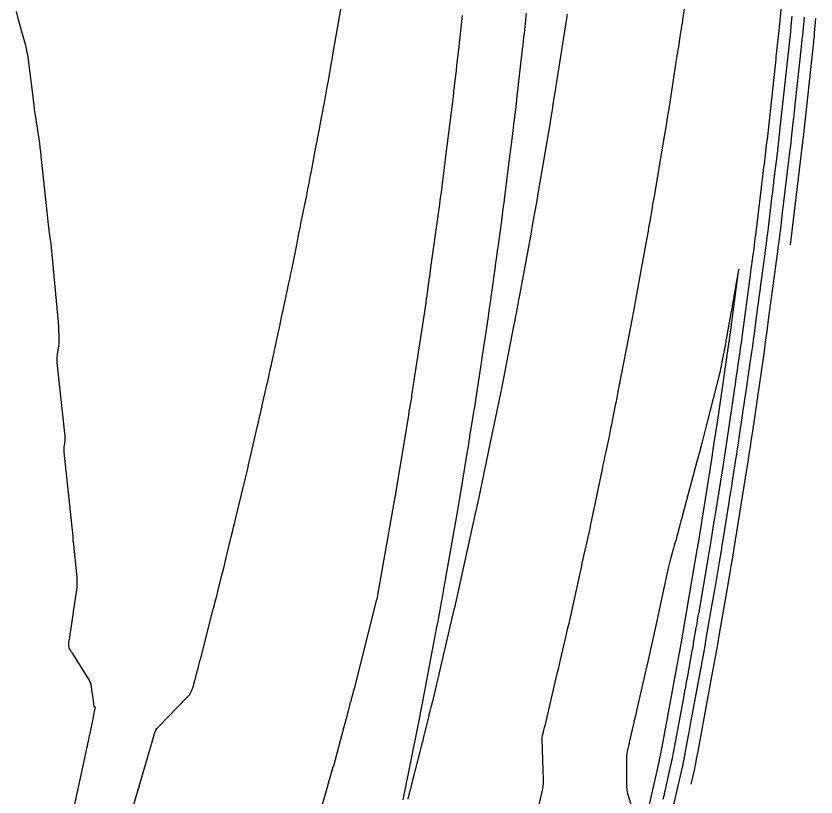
# Model space of a CAD drawing. Extents: x 1797419 to 1809236, y 248759 to 251512.
# Drawn here: x 1799076.9 to 1799277.3, y 250432.6 to 250628.2 of the extents above; entities that cross this region are included whole.
import ezdxf

# ---------------------------------------------------------------- set-up
doc = ezdxf.new("R2010")
doc.units = 0
doc.layers.add('33', color=7, linetype='Continuous')
doc.layers.add('34', color=7, linetype='Continuous')

msp = doc.modelspace()

# ---------------------------------------------------------------- linework, layer by layer
at = {"layer": '33'}
msp.add_lwpolyline([(1799270.89, 250570.93), (1799273.92, 250595.93), (1799273.94, 250596.09), (1799273.96, 250596.24), (1799273.98, 250596.4), (1799274, 250596.56), (1799274.08, 250597.34), (1799274.13, 250597.81), (1799276.73, 250621.72), (1799276.75, 250621.91), (1799276.77, 250622.09), (1799276.79, 250622.28), (1799276.8, 250622.47), (1799276.88, 250623.22), (1799276.89, 250623.4), (1799276.91, 250623.59), (1799276.93, 250623.78), (1799276.95, 250623.96), (1799277.29, 250627.57)], dxfattribs=at)
at = {"layer": '34'}
for points in [[(1799246.34, 250644.37), (1799243.84, 250627.11), (1799243.73, 250626.37), (1799243.62, 250625.64), (1799243.51, 250624.9), (1799243.39, 250624.16), (1799242.93, 250621.23), (1799242.82, 250620.49), (1799242.7, 250619.76), (1799242.59, 250619.02), (1799242.47, 250618.29), (1799240.39, 250604.98), (1799240.02, 250602.66), (1799239.65, 250600.34), (1799239.27, 250598.03), (1799238.88, 250595.71), (1799236.8, 250583.51), (1799236.65, 250582.67), (1799236.51, 250581.83), (1799236.37, 250580.99), (1799236.22, 250580.15), (1799235.65, 250576.79), (1799235.5, 250575.95), (1799235.36, 250575.12), (1799235.21, 250574.28), (1799235.05, 250573.44), (1799234.4, 250569.85), (1799234.24, 250568.97), (1799234.08, 250568.09), (1799233.92, 250567.22), (1799233.76, 250566.34), (1799231.56, 250554.29), (1799231.16, 250552.12), (1799230.76, 250549.96), (1799230.35, 250547.79), (1799229.93, 250545.63), (1799227.76, 250534.61), (1799227.57, 250533.64), (1799227.38, 250532.67), (1799227.19, 250531.69), (1799227, 250530.72), (1799226.23, 250526.82), (1799226.03, 250525.85), (1799225.84, 250524.87), (1799225.64, 250523.9), (1799225.44, 250522.93), (1799224.56, 250518.76), (1799224.35, 250517.74), (1799224.13, 250516.72), (1799223.92, 250515.7), (1799223.7, 250514.68), (1799221.06, 250502.05), (1799220.83, 250500.96), (1799220.6, 250499.87), (1799220.36, 250498.78), (1799220.12, 250497.69), (1799219.15, 250493.33), (1799218.91, 250492.24), (1799218.67, 250491.15), (1799218.43, 250490.06), (1799218.19, 250488.98), (1799215.59, 250477.23), (1799215.34, 250476.08), (1799215.08, 250474.94), (1799214.81, 250473.8), (1799214.55, 250472.65), (1799213.47, 250468.09), (1799213.2, 250466.95), (1799212.93, 250465.81), (1799212.66, 250464.67), (1799212.39, 250463.52), (1799209.33, 250450.49), (1799209.33, 250450.46), (1799209.32, 250450.43), (1799209.31, 250450.41), (1799209.31, 250450.38), (1799209.27, 250450.24), (1799209.25, 250450.2), (1799209.24, 250450.13), (1799209.23, 250450.11), (1799209.23, 250450.1), (1799209.22, 250450.08), (1799209.22, 250450.06), (1799209.05, 250449.35), (1799209.01, 250449.23), (1799208.98, 250449.1), (1799208.95, 250448.98), (1799208.92, 250448.86), (1799208.7, 250447.93), (1799208.66, 250447.74), (1799208.63, 250447.54), (1799208.62, 250447.34), (1799208.62, 250447.14), (1799208.95, 250436.83), (1799208.95, 250436.1), (1799208.9, 250435.37), (1799208.79, 250434.65), (1799208.64, 250433.93), (1799207.76, 250430.46)], [(1799269.63, 250641.94), (1799267.96, 250624.49), (1799267.89, 250623.77), (1799267.82, 250623.05), (1799267.74, 250622.33), (1799267.66, 250621.61), (1799267.35, 250618.74), (1799267.27, 250618.02), (1799267.2, 250617.3), (1799267.12, 250616.59), (1799267.04, 250615.87), (1799265.19, 250598.87), (1799265.11, 250598.09), (1799265.02, 250597.31), (1799264.93, 250596.53), (1799264.84, 250595.75), (1799264.46, 250592.64), (1799264.36, 250591.86), (1799264.27, 250591.08), (1799264.18, 250590.3), (1799264.08, 250589.52), (1799262.11, 250573.28), (1799262.01, 250572.44), (1799261.9, 250571.61), (1799261.79, 250570.77), (1799261.68, 250569.94), (1799261.24, 250566.61), (1799261.13, 250565.77), (1799261.01, 250564.94), (1799260.9, 250564.1), (1799260.79, 250563.27), (1799258.72, 250547.8), (1799258.59, 250546.87), (1799258.46, 250545.94), (1799258.33, 250545.01), (1799258.2, 250544.09), (1799257.65, 250540.38), (1799257.52, 250539.45), (1799257.38, 250538.53), (1799257.25, 250537.6), (1799257.11, 250536.67), (1799255.36, 250524.78), (1799255.03, 250522.55), (1799254.7, 250520.32), (1799254.35, 250518.1), (1799254, 250515.87), (1799252.18, 250504.48), (1799252.03, 250503.51), (1799251.87, 250502.53), (1799251.72, 250501.56), (1799251.56, 250500.59), (1799250.94, 250496.69), (1799250.78, 250495.72), (1799250.62, 250494.75), (1799250.46, 250493.77), (1799250.3, 250492.8), (1799247.9, 250478.89), (1799247.73, 250477.92), (1799247.56, 250476.96), (1799247.4, 250475.99), (1799247.23, 250475.02), (1799246.56, 250471.16), (1799246.4, 250470.19), (1799246.22, 250469.23), (1799246.05, 250468.26), (1799245.87, 250467.3), (1799244.98, 250462.48), (1799244.77, 250461.36), (1799244.57, 250460.24), (1799244.36, 250459.11), (1799244.15, 250457.99), (1799241.59, 250444.14), (1799241.58, 250444.11), (1799241.58, 250444.07), (1799241.56, 250443.98), (1799241.55, 250443.95), (1799241.52, 250443.81), (1799241.51, 250443.76), (1799241.5, 250443.7), (1799241.24, 250442.34), (1799241.22, 250442.22), (1799241.19, 250442.1), (1799241.17, 250441.98), (1799241.15, 250441.86), (1799241.05, 250441.37), (1799241.03, 250441.25), (1799241.01, 250441.13), (1799240.98, 250441.01), (1799240.95, 250440.9), (1799239.76, 250435.66), (1799239.55, 250434.75), (1799239.35, 250433.84), (1799239.14, 250432.92), (1799238.93, 250432.01)], [(1799105.4, 250427.37), (1799110.42, 250444.46), (1799110.46, 250444.59), (1799110.5, 250444.73), (1799110.54, 250444.86), (1799110.57, 250445), (1799110.72, 250445.54), (1799110.76, 250445.68), (1799110.8, 250445.82), (1799110.84, 250445.95), (1799110.87, 250446.09), (1799111.55, 250448.53), (1799111.7, 250448.97), (1799111.91, 250449.38), (1799112.16, 250449.76), (1799112.46, 250450.12), (1799119.82, 250457.69), (1799120.3, 250458.25), (1799120.7, 250458.86), (1799121.02, 250459.52), (1799121.26, 250460.22), (1799122.36, 250464.36), (1799122.39, 250464.47), (1799122.42, 250464.58), (1799122.45, 250464.69), (1799122.48, 250464.8), (1799122.59, 250465.24), (1799122.62, 250465.35), (1799122.65, 250465.46), (1799122.68, 250465.57), (1799122.71, 250465.68), (1799123.05, 250466.99), (1799123.06, 250467), (1799123.06, 250467.02), (1799123.07, 250467.03), (1799123.07, 250467.05), (1799123.1, 250467.13), (1799123.11, 250467.16), (1799123.15, 250467.29), (1799123.15, 250467.31), (1799123.16, 250467.34), (1799123.17, 250467.36), (1799123.18, 250467.39), (1799126.3, 250479.63), (1799126.59, 250480.74), (1799126.87, 250481.84), (1799127.15, 250482.95), (1799127.43, 250484.06), (1799128.55, 250488.49), (1799128.83, 250489.6), (1799129.11, 250490.71), (1799129.38, 250491.82), (1799129.65, 250492.93), (1799130.81, 250497.8), (1799131.1, 250498.99), (1799131.38, 250500.17), (1799131.67, 250501.35), (1799131.95, 250502.54), (1799134.02, 250511.09), (1799134.42, 250512.79), (1799134.83, 250514.49), (1799135.23, 250516.2), (1799135.62, 250517.9), (1799137.39, 250525.58), (1799137.68, 250526.86), (1799137.97, 250528.14), (1799138.27, 250529.41), (1799138.56, 250530.69), (1799139.72, 250535.8), (1799140.01, 250537.08), (1799140.3, 250538.36), (1799140.58, 250539.64), (1799140.86, 250540.92), (1799142.56, 250548.74), (1799142.85, 250550.1), (1799143.14, 250551.45), (1799143.43, 250552.81), (1799143.73, 250554.17), (1799144.89, 250559.6), (1799145.18, 250560.96), (1799145.47, 250562.32), (1799145.75, 250563.68), (1799146.02, 250565.04), (1799147.19, 250570.9), (1799147.48, 250572.33), (1799147.77, 250573.76), (1799148.05, 250575.19), (1799148.34, 250576.62), (1799149.71, 250583.36), (1799150.01, 250584.86), (1799150.3, 250586.36), (1799150.59, 250587.86), (1799150.88, 250589.35), (1799152.03, 250595.35), (1799152.31, 250596.85), (1799152.6, 250598.35), (1799152.88, 250599.85), (1799153.16, 250601.35), (1799154.31, 250607.44), (1799154.6, 250608.95), (1799154.87, 250610.47), (1799155.15, 250611.99), (1799155.41, 250613.51), (1799156.61, 250620.37), (1799156.86, 250621.8), (1799157.11, 250623.23), (1799157.36, 250624.66), (1799157.61, 250626.09), (1799158.62, 250631.8)], [(1799076.88, 250629.36), (1799077.25, 250627.94), (1799078.85, 250622.28), (1799079.23, 250620.86), (1799079.54, 250619.43), (1799079.81, 250617.99), (1799080.02, 250616.54), (1799081.32, 250605.98), (1799081.46, 250604.9), (1799081.61, 250603.83), (1799081.76, 250602.76), (1799081.92, 250601.69), (1799082.58, 250597.4), (1799082.74, 250596.33), (1799082.88, 250595.26), (1799083.01, 250594.19), (1799083.13, 250593.11), (1799084.57, 250579.18), (1799084.66, 250578.36), (1799084.75, 250577.54), (1799084.85, 250576.72), (1799084.96, 250575.9), (1799085.39, 250572.63), (1799085.49, 250571.81), (1799085.59, 250570.99), (1799085.68, 250570.17), (1799085.76, 250569.35), (1799087.39, 250552.33), (1799087.44, 250551.77), (1799087.48, 250551.2), (1799087.51, 250550.63), (1799087.54, 250550.07), (1799087.63, 250547.71), (1799087.64, 250547.19), (1799087.63, 250546.66), (1799087.58, 250546.14), (1799087.51, 250545.62), (1799087.19, 250543.54), (1799087.12, 250543.02), (1799087.09, 250542.5), (1799087.1, 250541.98), (1799087.13, 250541.45), (1799089.1, 250522.94), (1799089.12, 250522.61), (1799089.13, 250522.28), (1799089.11, 250521.95), (1799089.07, 250521.62), (1799088.89, 250520.29), (1799088.85, 250519.96), (1799088.84, 250519.63), (1799088.84, 250519.3), (1799088.87, 250518.97), (1799091.09, 250497.9), (1799091.1, 250497.79), (1799091.11, 250497.67), (1799091.12, 250497.56), (1799091.12, 250497.45), (1799091.14, 250497), (1799091.14, 250496.89), (1799091.15, 250496.78), (1799091.16, 250496.67), (1799091.17, 250496.55), (1799092.08, 250487.67), (1799092.14, 250486.88), (1799092.15, 250486.08), (1799092.11, 250485.29), (1799092.01, 250484.5), (1799091.53, 250481.27), (1799091.42, 250480.52), (1799091.31, 250479.77), (1799091.2, 250479.02), (1799091.09, 250478.27), (1799090.42, 250473.8), (1799090.42, 250473.78), (1799090.42, 250473.76), (1799090.42, 250473.74), (1799090.41, 250473.72), (1799090.4, 250473.61), (1799090.39, 250473.56), (1799090.38, 250473.48), (1799090.38, 250473.46), (1799090.38, 250473.44), (1799090.38, 250473.42), (1799090.37, 250473.4), (1799090.24, 250472.51), (1799090.17, 250472.12), (1799090.04, 250471.23), (1799090.02, 250471.11), (1799090.02, 250470.99), (1799090.02, 250470.87), (1799090.03, 250470.75), (1799090.13, 250470.08), (1799090.14, 250470), (1799090.15, 250469.92), (1799090.16, 250469.9), (1799090.16, 250469.88), (1799090.17, 250469.86), (1799090.18, 250469.85), (1799090.62, 250469.14), (1799090.69, 250469.02), (1799090.77, 250468.9), (1799090.85, 250468.77), (1799090.92, 250468.65), (1799095.26, 250461.71), (1799095.39, 250461.48), (1799095.5, 250461.23), (1799095.58, 250460.97), (1799095.63, 250460.7), (1799095.79, 250459.6), (1799095.82, 250459.33), (1799095.86, 250459.06), (1799095.9, 250458.78), (1799095.94, 250458.51), (1799096.38, 250455.37), (1799096.39, 250455.34), (1799096.41, 250455.31), (1799096.43, 250455.3), (1799096.46, 250455.29), (1799096.65, 250455.25), (1799096.68, 250455.24), (1799096.7, 250455.24), (1799096.71, 250455.24), (1799096.71, 250455.23), (1799096.71, 250455.23), (1799096.71, 250455.22), (1799096.23, 250452.75), (1799096.22, 250452.71), (1799096.21, 250452.67), (1799096.2, 250452.62), (1799096.19, 250452.58), (1799096.12, 250452.22), (1799095.34, 250448.49), (1799095.28, 250448.21), (1799095.22, 250447.93), (1799095.16, 250447.64), (1799095.1, 250447.36), (1799094.8, 250445.96), (1799094.68, 250445.4), (1799094.62, 250445.12), (1799090.46, 250425.81)], [(1799204.72, 250628.93), (1799204.63, 250628.09), (1799204.15, 250623.85), (1799204.04, 250622.87), (1799203.93, 250621.88), (1799203.82, 250620.89), (1799203.71, 250619.9), (1799202.29, 250607.34), (1799202.15, 250606.09), (1799202, 250604.84), (1799201.85, 250603.59), (1799201.7, 250602.35), (1799201.07, 250597.36), (1799200.92, 250596.11), (1799200.76, 250594.87), (1799200.61, 250593.62), (1799200.45, 250592.37), (1799199.27, 250582.95), (1799199.08, 250581.44), (1799198.88, 250579.94), (1799198.68, 250578.43), (1799198.48, 250576.93), (1799197.65, 250570.91), (1799197.44, 250569.41), (1799197.23, 250567.91), (1799197.02, 250566.4), (1799196.82, 250564.9), (1799195.84, 250557.82), (1799195.65, 250556.45), (1799195.45, 250555.07), (1799195.25, 250553.7), (1799195.05, 250552.33), (1799194.22, 250546.84), (1799194.01, 250545.47), (1799193.81, 250544.09), (1799193.6, 250542.72), (1799193.39, 250541.35), (1799192.07, 250532.55), (1799191.89, 250531.4), (1799191.71, 250530.25), (1799191.53, 250529.1), (1799191.34, 250527.96), (1799190.59, 250523.36), (1799190.4, 250522.21), (1799190.22, 250521.06), (1799190.03, 250519.91), (1799189.84, 250518.76), (1799188.3, 250509.38), (1799187.98, 250507.43), (1799187.66, 250505.49), (1799187.32, 250503.54), (1799186.98, 250501.6), (1799184.75, 250488.94), (1799184.6, 250488.12), (1799184.46, 250487.31), (1799184.32, 250486.49), (1799184.17, 250485.67), (1799183.55, 250482.15), (1799183.43, 250481.46), (1799183.3, 250480.77), (1799183.17, 250480.08), (1799183.05, 250479.39), (1799182.52, 250476.63), (1799182.39, 250475.94), (1799182.26, 250475.25), (1799182.13, 250474.56), (1799182, 250473.87), (1799178.72, 250456.51), (1799178.71, 250456.48), (1799178.7, 250456.44), (1799178.7, 250456.41), (1799178.69, 250456.37), (1799178.65, 250456.15), (1799178.63, 250456.09), (1799178.24, 250454.08), (1799178.21, 250453.92), (1799178.16, 250453.67), (1799178.15, 250453.62), (1799178.14, 250453.56), (1799178.13, 250453.51), (1799178.12, 250453.46), (1799175.11, 250438.55), (1799175.03, 250438.13), (1799174.94, 250437.71), (1799174.77, 250436.86), (1799174.73, 250436.65), (1799174.69, 250436.44), (1799174.64, 250436.23), (1799174.6, 250436.02), (1799173.75, 250431.93)], [(1799148.04, 250411.59), (1799154.83, 250434.87), (1799154.85, 250434.92), (1799154.86, 250434.98), (1799154.88, 250435.03), (1799154.89, 250435.09), (1799154.96, 250435.3), (1799154.97, 250435.36), (1799154.99, 250435.41), (1799155, 250435.47), (1799155.02, 250435.52), (1799156.3, 250440.16), (1799156.31, 250440.22), (1799156.32, 250440.23), (1799156.32, 250440.24), (1799156.32, 250440.24), (1799156.33, 250440.25), (1799156.43, 250440.35), (1799156.45, 250440.37), (1799156.46, 250440.4), (1799156.48, 250440.42), (1799156.48, 250440.45), (1799159.03, 250449.99), (1799159.65, 250452.32), (1799160.77, 250456.51), (1799160.83, 250456.74), (1799160.89, 250456.97), (1799160.95, 250457.21), (1799161.01, 250457.44), (1799161.33, 250458.67), (1799161.42, 250458.99), (1799161.53, 250459.4), (1799161.53, 250459.43), (1799161.54, 250459.46), (1799161.55, 250459.49), (1799161.56, 250459.52), (1799161.64, 250459.77), (1799161.64, 250459.78), (1799161.64, 250459.79), (1799161.65, 250459.8), (1799161.65, 250459.81), (1799167.3, 250482.08), (1799167.33, 250482.23), (1799167.36, 250482.38), (1799167.4, 250482.52), (1799167.43, 250482.67), (1799167.61, 250483.62), (1799167.61, 250483.64), (1799167.61, 250483.67), (1799171.56, 250505.88), (1799171.64, 250506.34), (1799171.72, 250506.79), (1799171.88, 250507.71), (1799171.92, 250507.93), (1799171.96, 250508.16), (1799172, 250508.39), (1799172.04, 250508.62), (1799175.27, 250528.23), (1799175.41, 250529.13), (1799175.56, 250530.03), (1799175.86, 250531.83), (1799175.93, 250532.28), (1799176, 250532.73), (1799176.08, 250533.18), (1799176.14, 250533.63), (1799176.49, 250535.9), (1799176.57, 250536.42), (1799176.65, 250536.95), (1799176.73, 250537.48), (1799176.81, 250538), (1799179.51, 250555.78), (1799179.63, 250556.56), (1799179.74, 250557.35), (1799179.85, 250558.14), (1799179.96, 250558.92), (1799180.4, 250562.07), (1799180.62, 250563.65), (1799180.84, 250565.22), (1799182.89, 250579.93), (1799183.03, 250580.97), (1799183.17, 250582.01), (1799183.31, 250583.06), (1799183.44, 250584.1), (1799183.97, 250588.28), (1799184.1, 250589.33), (1799184.23, 250590.37), (1799184.36, 250591.42), (1799184.5, 250592.46), (1799185.97, 250604.11), (1799186.13, 250605.41), (1799186.29, 250606.72), (1799186.44, 250608.02), (1799186.59, 250609.33), (1799187.19, 250614.55), (1799187.34, 250615.85), (1799187.48, 250617.16), (1799187.63, 250618.46), (1799187.78, 250619.77), (1799188.75, 250628.33)], [(1799175.09, 250432.09), (1799175.64, 250434.25), (1799175.69, 250434.44), (1799175.74, 250434.63), (1799175.79, 250434.82), (1799175.84, 250435.01), (1799176.03, 250435.76), (1799176.08, 250435.95), (1799176.13, 250436.14), (1799176.18, 250436.33), (1799176.23, 250436.52), (1799178.45, 250445.28), (1799178.65, 250446.05), (1799178.84, 250446.82), (1799179.04, 250447.59), (1799179.24, 250448.37), (1799180.41, 250452.97), (1799180.41, 250452.98), (1799180.41, 250452.99), (1799180.41, 250453.01), (1799180.41, 250453.02), (1799180.41, 250453.11), (1799180.41, 250453.12), (1799180.41, 250453.13), (1799181, 250455.55), (1799181.01, 250455.59), (1799181.02, 250455.64), (1799181.03, 250455.68), (1799181.05, 250455.72), (1799181.12, 250455.97), (1799181.12, 250455.97), (1799181.16, 250456.17), (1799181.18, 250456.25), (1799186.77, 250479.92), (1799186.79, 250480.02), (1799186.81, 250480.12), (1799186.84, 250480.22), (1799186.86, 250480.33), (1799186.95, 250480.73), (1799186.97, 250480.84), (1799186.99, 250480.94), (1799187.02, 250481.04), (1799187.04, 250481.14), (1799192.19, 250504.35), (1799192.23, 250504.52), (1799192.27, 250504.7), (1799192.31, 250504.87), (1799192.34, 250505.05), (1799192.49, 250505.75), (1799192.53, 250505.93), (1799192.57, 250506.1), (1799192.6, 250506.28), (1799192.64, 250506.46), (1799196.29, 250523.81), (1799196.87, 250526.58), (1799197.43, 250529.35), (1799198, 250532.13), (1799198.55, 250534.91), (1799201.71, 250550.95), (1799201.78, 250551.26), (1799201.84, 250551.58), (1799201.9, 250551.89), (1799201.96, 250552.2), (1799202.2, 250553.45), (1799202.27, 250553.76), (1799202.33, 250554.08), (1799202.38, 250554.39), (1799202.44, 250554.7), (1799202.69, 250556.04), (1799202.75, 250556.37), (1799202.8, 250556.7), (1799202.86, 250557.03), (1799202.92, 250557.35), (1799205.9, 250573.59), (1799206.38, 250576.23), (1799206.85, 250578.88), (1799207.32, 250581.53), (1799207.77, 250584.18), (1799210.35, 250599.18), (1799210.42, 250599.64), (1799210.5, 250600.09), (1799210.58, 250600.55), (1799210.66, 250601.01), (1799210.97, 250602.84), (1799211.05, 250603.29), (1799211.12, 250603.75), (1799211.2, 250604.21), (1799211.27, 250604.66), (1799211.57, 250606.62), (1799211.65, 250607.1), (1799211.72, 250607.58), (1799211.8, 250608.06), (1799211.87, 250608.54), (1799214.87, 250627.58), (1799214.96, 250628.13), (1799215.04, 250628.69)], [(1799241.13, 250428.15), (1799243.85, 250440.11), (1799243.9, 250440.33), (1799243.95, 250440.55), (1799243.99, 250440.77), (1799244.04, 250440.99), (1799244.25, 250442.11), (1799244.27, 250442.22), (1799244.29, 250442.32), (1799244.31, 250442.43), (1799244.33, 250442.54), (1799244.45, 250443.15), (1799244.46, 250443.19), (1799244.48, 250443.29), (1799244.48, 250443.32), (1799244.51, 250443.47), (1799244.52, 250443.5), (1799244.52, 250443.53), (1799244.53, 250443.56), (1799244.54, 250443.59), (1799245.68, 250449.77), (1799245.87, 250450.81), (1799246.06, 250451.85), (1799246.26, 250452.89), (1799246.45, 250453.93), (1799248.51, 250465.07), (1799248.85, 250466.88), (1799249.17, 250468.68), (1799249.49, 250470.49), (1799249.81, 250472.3), (1799251.2, 250480.4), (1799251.44, 250481.78), (1799251.68, 250483.17), (1799251.92, 250484.55), (1799252.16, 250485.94), (1799253.11, 250491.47), (1799253.35, 250492.86), (1799253.58, 250494.24), (1799253.81, 250495.63), (1799254.03, 250497.02), (1799255.52, 250506.37), (1799255.74, 250507.71), (1799255.95, 250509.06), (1799256.17, 250510.41), (1799256.38, 250511.76), (1799257.24, 250517.16), (1799257.46, 250518.5), (1799257.66, 250519.85), (1799257.87, 250521.2), (1799258.07, 250522.56), (1799258.89, 250528.14), (1799259.09, 250529.52), (1799259.29, 250530.9), (1799259.5, 250532.28), (1799259.7, 250533.66), (1799260.99, 250542.44), (1799261.21, 250543.98), (1799261.43, 250545.51), (1799261.64, 250547.05), (1799261.85, 250548.59), (1799262.68, 250554.74), (1799262.88, 250556.28), (1799263.09, 250557.82), (1799263.29, 250559.35), (1799263.5, 250560.89), (1799264.45, 250567.97), (1799264.66, 250569.59), (1799264.87, 250571.21), (1799265.08, 250572.84), (1799265.28, 250574.46), (1799266.07, 250580.99), (1799266.26, 250582.59), (1799266.46, 250584.19), (1799266.65, 250585.78), (1799266.84, 250587.38), (1799267.62, 250593.76), (1799267.81, 250595.36), (1799267.99, 250596.96), (1799268.18, 250598.55), (1799268.35, 250600.15), (1799269.17, 250607.69), (1799269.33, 250609.2), (1799269.5, 250610.7), (1799269.66, 250612.2), (1799269.82, 250613.71), (1799270.48, 250619.72), (1799270.64, 250621.23), (1799270.79, 250622.73), (1799270.95, 250624.24), (1799271.09, 250625.74), (1799271.32, 250628.14)], [(1799274.31, 250627.86), (1799273.97, 250624.35), (1799273.88, 250623.38), (1799273.78, 250622.41), (1799273.68, 250621.45), (1799273.58, 250620.48), (1799272, 250605.97), (1799271.9, 250605.03), (1799271.8, 250604.1), (1799271.7, 250603.16), (1799271.59, 250602.22), (1799271.19, 250598.47), (1799271.08, 250597.54), (1799270.98, 250596.6), (1799270.87, 250595.66), (1799270.76, 250594.73), (1799268.84, 250578.91), (1799268.74, 250578.1), (1799268.64, 250577.29), (1799268.54, 250576.48), (1799268.45, 250575.68), (1799268.05, 250572.44), (1799267.95, 250571.63), (1799267.85, 250570.82), (1799267.75, 250570.01), (1799267.64, 250569.2), (1799265.35, 250552.1), (1799265.25, 250551.4), (1799265.16, 250550.7), (1799265.07, 250549.99), (1799264.97, 250549.29), (1799264.6, 250546.48), (1799264.5, 250545.78), (1799264.4, 250545.08), (1799264.3, 250544.38), (1799264.2, 250543.68), (1799261.35, 250524.24), (1799261.21, 250523.27), (1799261.06, 250522.3), (1799260.78, 250520.34), (1799260.7, 250519.86), (1799260.63, 250519.39), (1799260.56, 250518.91), (1799260.48, 250518.44), (1799260.18, 250516.54), (1799260.03, 250515.59), (1799259.88, 250514.64), (1799256.72, 250494.83), (1799256.63, 250494.28), (1799256.54, 250493.74), (1799256.45, 250493.19), (1799256.36, 250492.65), (1799255.98, 250490.47), (1799255.89, 250489.92), (1799255.79, 250489.38), (1799255.7, 250488.83), (1799255.61, 250488.29), (1799253.05, 250473.45), (1799252.59, 250470.8), (1799252.12, 250468.14), (1799251.64, 250465.49), (1799251.15, 250462.84), (1799247.59, 250443.59), (1799247.55, 250443.39), (1799247.48, 250443.04), (1799247.48, 250442.99), (1799247.47, 250442.95), (1799247.46, 250442.91), (1799247.45, 250442.86), (1799247.4, 250442.61), (1799247.39, 250442.54), (1799247.02, 250440.62), (1799246.96, 250440.29), (1799246.89, 250439.97), (1799246.82, 250439.65), (1799246.75, 250439.33), (1799245.96, 250435.86)], [(1799234.07, 250424.18), (1799237.74, 250440.27), (1799237.87, 250440.85), (1799238.06, 250441.68), (1799238.06, 250441.7), (1799238.06, 250441.72), (1799238.07, 250441.73), (1799238.07, 250441.75), (1799238.1, 250441.91), (1799238.55, 250444.25), (1799238.56, 250444.29), (1799238.57, 250444.34), (1799238.58, 250444.38), (1799238.59, 250444.42), (1799238.63, 250444.67), (1799238.64, 250444.69), (1799243.02, 250468.34), (1799243.07, 250468.63), (1799243.12, 250468.91), (1799243.23, 250469.52), (1799243.26, 250469.64), (1799243.28, 250469.77), (1799243.3, 250469.89), (1799243.32, 250470.01), (1799243.43, 250470.62), (1799243.49, 250470.99), (1799247.64, 250495.06), (1799247.66, 250495.16), (1799247.67, 250495.25), (1799247.69, 250495.34), (1799247.7, 250495.44), (1799247.82, 250496.19), (1799250.76, 250514.59), (1799251.25, 250517.69), (1799251.73, 250520.79), (1799252.2, 250523.89), (1799252.66, 250527), (1799255.47, 250546.13), (1799255.49, 250546.32), (1799255.5, 250546.34), (1799255.5, 250546.37), (1799255.5, 250546.4), (1799255.51, 250546.43), (1799257.81, 250563.59), (1799257.93, 250564.53), (1799257.95, 250564.84), (1799257.87, 250564.53), (1799257.7, 250563.6), (1799256.81, 250558.58), (1799256.6, 250557.37), (1799256.38, 250556.16), (1799256.17, 250554.95), (1799255.95, 250553.74), (1799254.81, 250547.31), (1799254.74, 250546.9), (1799254.67, 250546.49), (1799254.59, 250546.08), (1799254.52, 250545.68), (1799254.21, 250544.05), (1799254.13, 250543.64), (1799254.05, 250543.23), (1799253.98, 250542.82), (1799253.9, 250542.42), (1799253.57, 250540.66), (1799253.48, 250540.23), (1799253.39, 250539.81), (1799253.29, 250539.38), (1799253.19, 250538.96), (1799249.89, 250525.9), (1799249.29, 250523.58), (1799248.69, 250521.27), (1799248.09, 250518.96), (1799247.47, 250516.65), (1799243.84, 250503.19), (1799243.65, 250502.49), (1799243.47, 250501.79), (1799243.28, 250501.1), (1799243.09, 250500.4), (1799242.32, 250497.54), (1799242.14, 250496.88), (1799241.96, 250496.22), (1799241.78, 250495.57), (1799241.6, 250494.91), (1799240.86, 250492.28), (1799240.69, 250491.62), (1799240.52, 250490.96), (1799240.36, 250490.3), (1799240.21, 250489.63), (1799237.19, 250475.61), (1799236.7, 250473.34), (1799236.2, 250471.06), (1799235.69, 250468.8), (1799235.17, 250466.53), (1799232.43, 250454.59), (1799232.24, 250453.76), (1799232.04, 250452.93), (1799231.85, 250452.1), (1799231.66, 250451.27), (1799230.53, 250446.35), (1799230.52, 250446.31), (1799230.52, 250446.28), (1799230.51, 250446.24), (1799230.5, 250446.2), (1799230.45, 250445.94), (1799230.45, 250445.93), (1799230.44, 250445.92), (1799230.38, 250445.63), (1799230.35, 250445.51), (1799229.97, 250443.91), (1799229.91, 250443.62), (1799229.87, 250443.34), (1799229.84, 250443.05), (1799229.84, 250442.77), (1799229.85, 250438.27), (1799229.85, 250437.86), (1799229.85, 250437.46), (1799229.85, 250437.06), (1799229.85, 250436.66), (1799229.86, 250435.06), (1799229.87, 250434.66), (1799229.92, 250434.26), (1799229.99, 250433.87), (1799230.1, 250433.49), (1799232.56, 250425.51)]]:
    msp.add_lwpolyline(points, dxfattribs=at)

doc.saveas('drawing.dxf')
